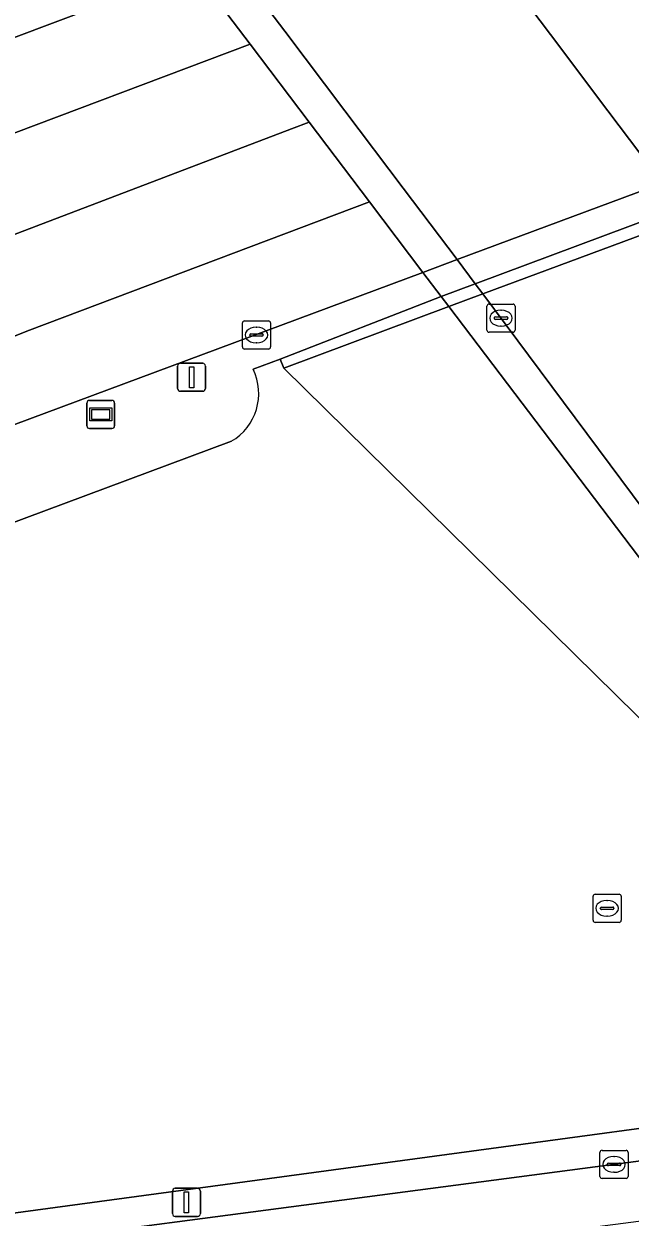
# Model space of a CAD drawing. Extents: x 160806 to 161707, y 383696 to 384148.
# Drawn here: x 160897.14 to 160918.71, y 383753.81 to 383796.23 of the extents above; entities that cross this region are included whole.
import ezdxf

# ---------------------------------------------------------------- set-up
doc = ezdxf.new("R2010")
doc.units = 0
for name, color, linetype in [('IMGEO_Fietspad_open', 7, 'Continuous'), ('IMGEO_Groenvoorziening', 7, 'Continuous'), ('IMGEO_Kolk', 7, 'Continuous'), ('IMGEO_Lichtmast', 7, 'Continuous'), ('IMGEO_Muur', 7, 'Continuous'), ('IMGEO_Rijbaan_lokaal_gesloten', 7, 'Continuous'), ('IMGEO_Rioolput', 7, 'Continuous'), ('IMGEO_Tunneldeel', 7, 'Continuous'), ('IMGEO_Voetpad_open', 7, 'Continuous'), ('IMGEO_Wegwijzer', 7, 'Continuous')]:
    doc.layers.add(name, color=color, linetype=linetype)

msp = doc.modelspace()

# ---------------------------------------------------------------- linework, layer by layer
at = {"layer": 'IMGEO_Fietspad_open'}
msp.add_lwpolyline([(160913.472, 383786.627), (160920.782, 383789.342), (160920.504, 383789.712), (160919.859, 383790.567), (160917.92, 383793.142), (160915.876, 383795.857), (160913.746, 383798.685), (160911.782, 383801.293), (160909.683, 383804.08), (160909.041, 383804.933), (160908.755, 383805.313), (160901.429, 383802.588), (160901.723, 383802.199), (160902.389, 383801.315), (160904.459, 383798.572), (160906.422, 383795.971), (160908.56, 383793.137), (160910.634, 383790.388), (160912.551, 383787.848), (160913.199, 383786.989)], close=True, dxfattribs=at)
msp.add_lwpolyline([(160926.307, 383756.75), (160894.194, 383752.541), (160893.833, 383752.495), (160894.094, 383750.419), (160894.884, 383750.529), (160931.609, 383755.303)], dxfattribs=at)
at = {"layer": 'IMGEO_Groenvoorziening'}
for points in [[(160912.261, 383786.177), (160906.384, 383783.994), (160929.276, 383761.487)], [(160928.325, 383765.013), (160912.261, 383786.177)], [(160929.276, 383761.487), (160906.384, 383783.994), (160906.258, 383784.307), (160905.298, 383783.959)], [(160904.522, 383781.389), (160883.086, 383773.406)], [(160849.79, 383741.85), (160852.854, 383742.604), (160856.578, 383743.467), (160861.199, 383745.212), (160865.9, 383746.727), (160872.188, 383748.46), (160878.528, 383750), (160885.997, 383751.478), (160892.307, 383752.284), (160892.98, 383752.388), (160893.833, 383752.495), (160894.194, 383752.541), (160894.066, 383753.592), (160895.526, 383753.783), (160925.691, 383757.859)]]:
    msp.add_lwpolyline(points, dxfattribs=at)
msp.add_arc((160903.52, 383783.094), 1.977, 300.4413, 25.9558, dxfattribs=at)
at = {"layer": 'IMGEO_Kolk'}
for p, q in [((160913.617, 383785.342), (160913.617, 383786.194)), ((160913.692, 383786.268), (160914.544, 383786.268)), ((160914.618, 383786.194), (160914.618, 383785.342)), ((160904.991, 383785.67), (160905.843, 383785.67)), ((160913.876, 383785.762), (160913.876, 383785.774)), ((160914.314, 383785.725), (160913.916, 383785.725)), ((160913.919, 383785.811), (160914.317, 383785.811)), ((160914.105, 383786.048), (160914.13, 383786.048)), ((160914.36, 383785.774), (160914.36, 383785.762)), ((160904.916, 383784.744), (160904.916, 383785.596)), ((160905.404, 383785.45), (160905.429, 383785.45)), ((160905.917, 383785.596), (160905.917, 383784.744)), ((160914.544, 383785.268), (160913.692, 383785.268)), ((160914.128, 383785.488), (160914.103, 383785.488)), ((160905.175, 383785.164), (160905.175, 383785.176)), ((160905.613, 383785.127), (160905.215, 383785.127)), ((160905.218, 383785.213), (160905.616, 383785.213)), ((160905.427, 383784.89), (160905.402, 383784.89)), ((160905.659, 383785.176), (160905.659, 383785.164)), ((160905.843, 383784.67), (160904.991, 383784.67)), ((160917.637, 383755.254), (160917.637, 383756.106)), ((160917.712, 383756.18), (160918.564, 383756.18)), ((160918.125, 383755.96), (160918.15, 383755.96)), ((160918.638, 383756.106), (160918.638, 383755.254)), ((160917.896, 383755.674), (160917.896, 383755.686)), ((160918.334, 383755.637), (160917.936, 383755.637)), ((160917.939, 383755.723), (160918.337, 383755.723)), ((160918.38, 383755.686), (160918.38, 383755.674)), ((160918.564, 383755.18), (160917.712, 383755.18)), ((160918.148, 383755.4), (160918.123, 383755.4))]:
    msp.add_line(p, q, dxfattribs=at)
for points in [[(160913.617, 383785.342), (160913.617, 383786.194)], [(160913.692, 383786.268), (160914.544, 383786.268)], [(160914.618, 383786.194), (160914.618, 383785.342)], [(160904.991, 383785.67), (160905.843, 383785.67)], [(160904.916, 383784.744), (160904.916, 383785.596)], [(160905.917, 383785.596), (160905.917, 383784.744)], [(160914.544, 383785.268), (160913.692, 383785.268)], [(160905.843, 383784.67), (160904.991, 383784.67)], [(160917.637, 383755.254), (160917.637, 383756.106)], [(160917.712, 383756.18), (160918.564, 383756.18)], [(160918.638, 383756.106), (160918.638, 383755.254)], [(160918.564, 383755.18), (160917.712, 383755.18)]]:
    msp.add_lwpolyline(points, dxfattribs=at)
for centre, radius, start, end in [((160913.694, 383786.192), 0.0765, 91.552, 178.448), ((160913.694, 383786.192), 0.0765, 91.552, 178.448), ((160914.542, 383786.192), 0.0765, 1.552, 88.448), ((160914.542, 383786.192), 0.0765, 1.552, 88.448), ((160904.993, 383785.594), 0.0765, 91.552, 178.448), ((160904.993, 383785.594), 0.0765, 91.552, 178.448), ((160905.841, 383785.594), 0.0765, 1.552, 88.448), ((160905.841, 383785.594), 0.0765, 1.552, 88.448), ((160913.916, 383785.771), 0.0403, 85.8775, 175.7526), ((160913.913, 383785.761), 0.0366, 178.938, 274.7102), ((160914.317, 383785.768), 0.043, 264.8664, 352.4533), ((160914.321, 383785.773), 0.0386, 1.7309, 96.639), ((160913.694, 383785.344), 0.0765, 181.552, 268.448), ((160913.694, 383785.344), 0.0765, 181.552, 268.448), ((160914.542, 383785.344), 0.0765, 271.552, 358.448), ((160914.542, 383785.344), 0.0765, 271.552, 358.448), ((160905.215, 383785.173), 0.0403, 85.8775, 175.7526), ((160905.212, 383785.163), 0.0366, 178.938, 274.7102), ((160905.616, 383785.17), 0.043, 264.8664, 352.4533), ((160905.62, 383785.175), 0.0386, 1.7309, 96.639), ((160904.993, 383784.746), 0.0765, 181.552, 268.448), ((160904.993, 383784.746), 0.0765, 181.552, 268.448), ((160905.841, 383784.746), 0.0765, 271.552, 358.448), ((160905.841, 383784.746), 0.0765, 271.552, 358.448), ((160917.714, 383756.104), 0.0765, 91.552, 178.448), ((160917.714, 383756.104), 0.0765, 91.552, 178.448), ((160918.562, 383756.104), 0.0765, 1.552, 88.448), ((160918.562, 383756.104), 0.0765, 1.552, 88.448), ((160917.936, 383755.683), 0.0403, 85.8775, 175.7526), ((160917.933, 383755.673), 0.0366, 178.938, 274.7102), ((160918.337, 383755.68), 0.043, 264.8664, 352.4533), ((160918.341, 383755.685), 0.0386, 1.7309, 96.639), ((160917.714, 383755.256), 0.0765, 181.552, 268.448), ((160917.714, 383755.256), 0.0765, 181.552, 268.448), ((160918.562, 383755.256), 0.0765, 271.552, 358.448), ((160918.562, 383755.256), 0.0765, 271.552, 358.448)]:
    msp.add_arc(centre, radius, start, end, dxfattribs=at)
for centre, major_axis, ratio, start_param, end_param in [((160914.104, 383785.768), (-0.387, 0.002), 0.722429, 4.712389, 7.853982), ((160914.129, 383785.768), (-0.39, 0.002), 0.717154, 1.570796, 4.712389), ((160905.403, 383785.17), (-0.387, 0.002), 0.722429, 4.712389, 7.853982), ((160905.428, 383785.17), (-0.39, 0.002), 0.717154, 1.570796, 4.712389), ((160918.124, 383755.68), (-0.387, 0.002), 0.722429, 4.712389, 7.853982), ((160918.149, 383755.68), (-0.39, 0.002), 0.717154, 1.570796, 4.712389)]:
    msp.add_ellipse(centre, major_axis=major_axis, ratio=ratio, start_param=start_param, end_param=end_param, dxfattribs=at)
at = {"layer": 'IMGEO_Lichtmast'}
for p, q in [((160902.612, 383783.266), (160902.612, 383784.066)), ((160902.612, 383784.066), (160902.612, 383783.266)), ((160902.712, 383784.166), (160903.502, 383784.166)), ((160903.502, 383784.166), (160902.712, 383784.166)), ((160903.602, 383784.066), (160903.602, 383783.266)), ((160903.602, 383783.266), (160903.602, 383784.066)), ((160903.502, 383783.166), (160902.712, 383783.166)), ((160902.712, 383783.166), (160903.502, 383783.166)), ((160902.429, 383753.931), (160902.429, 383754.731)), ((160902.429, 383754.731), (160902.429, 383753.931)), ((160902.529, 383754.831), (160903.319, 383754.831)), ((160903.319, 383754.831), (160902.529, 383754.831)), ((160903.419, 383754.731), (160903.419, 383753.931)), ((160903.419, 383753.931), (160903.419, 383754.731)), ((160903.319, 383753.831), (160902.529, 383753.831)), ((160902.529, 383753.831), (160903.319, 383753.831))]:
    msp.add_line(p, q, dxfattribs=at)
for points in [[(160903.032, 383784.041), (160903.182, 383784.041), (160903.182, 383783.291), (160903.032, 383783.291), (160903.032, 383784.041)], [(160902.849, 383754.706), (160902.999, 383754.706), (160902.999, 383753.956), (160902.849, 383753.956), (160902.849, 383754.706)]]:
    msp.add_lwpolyline(points, dxfattribs=at)
for centre, start, end in [((160902.712, 383784.066), 90, 180), ((160902.712, 383784.066), 90, 180), ((160903.502, 383784.066), 0, 90), ((160903.502, 383784.066), 360, 90), ((160902.712, 383783.266), 180, 270), ((160902.712, 383783.266), 180, 270), ((160903.502, 383783.266), 270, 0), ((160903.502, 383783.266), 270, 0), ((160902.529, 383754.731), 90, 180), ((160902.529, 383754.731), 90, 180), ((160903.319, 383754.731), 0, 90), ((160903.319, 383754.731), 360, 90), ((160902.529, 383753.931), 180, 270), ((160902.529, 383753.931), 180, 270), ((160903.319, 383753.931), 270, 0), ((160903.319, 383753.931), 270, 0)]:
    msp.add_arc(centre, 0.1, start, end, dxfattribs=at)
at = {"layer": 'IMGEO_Muur'}
for points in [[(160920.782, 383789.342), (160923.655, 383790.409), (160923.377, 383790.783), (160920.504, 383789.712), (160913.199, 383786.989), (160911.988, 383786.538), (160912.261, 383786.177), (160913.472, 383786.627)], [(160912.261, 383786.177), (160911.988, 383786.538), (160906.258, 383784.307), (160906.384, 383783.994)]]:
    msp.add_lwpolyline(points, close=True, dxfattribs=at)
at = {"layer": 'IMGEO_Rijbaan_lokaal_gesloten'}
for points in [[(160918.784, 383796.957), (160916.701, 383799.758), (160914.718, 383802.425), (160912.65, 383805.205), (160909.683, 383804.08), (160902.389, 383801.315), (160901.15, 383800.846), (160903.193, 383798.148), (160905.196, 383795.504), (160907.295, 383792.732), (160909.438, 383789.903), (160911.337, 383787.396), (160912.551, 383787.848), (160919.859, 383790.567), (160922.74, 383791.639), (160920.882, 383794.138)], [(160905.196, 383795.504), (160903.193, 383798.148), (160891.827, 383793.89), (160885.144, 383790.879), (160878.297, 383786.965), (160872.435, 383782.811), (160865.844, 383777.651), (160860.039, 383772.672), (160856.334, 383769.156), (160848.479, 383761.013), (160852.921, 383765.174), (160857.507, 383769.056), (160862.242, 383772.839), (160868.695, 383777.624), (160873.735, 383781.049), (160879.754, 383784.687), (160884.189, 383787.078), (160889.77, 383789.593), (160895.303, 383791.784)], [(160922.492, 383787.071), (160920.782, 383789.342), (160913.472, 383786.627), (160926.2, 383769.556), (160929.425, 383765.273), (160936.499, 383768.375), (160933.47, 383772.374)]]:
    msp.add_lwpolyline(points, close=True, dxfattribs=at)
for points in [[(160859.118, 383774.093), (160848.479, 383761.013), (160856.334, 383769.156), (160860.039, 383772.672), (160865.844, 383777.651), (160872.435, 383782.811), (160878.297, 383786.965), (160885.144, 383790.879), (160891.827, 383793.89), (160903.193, 383798.148)], [(160865.774, 383771.328), (160872.216, 383776.024), (160876.959, 383779.154), (160880.308, 383781.174), (160884.695, 383783.538), (160887.254, 383784.79), (160895.414, 383788.215), (160906.663, 383792.502), (160907.295, 383792.732), (160905.196, 383795.504), (160895.303, 383791.784), (160889.77, 383789.593), (160884.189, 383787.078), (160879.754, 383784.687), (160873.735, 383781.049), (160868.695, 383777.624), (160862.242, 383772.839)], [(160866.118, 383767.518), (160869.868, 383770.416), (160874.713, 383773.649), (160879.689, 383776.87), (160883.039, 383778.813), (160886.563, 383780.654), (160890.111, 383782.369), (160893.643, 383783.879), (160897.34, 383785.342), (160909.438, 383789.903), (160907.295, 383792.732), (160906.663, 383792.502), (160895.414, 383788.215), (160887.254, 383784.79), (160884.695, 383783.538), (160880.308, 383781.174), (160876.959, 383779.154), (160872.216, 383776.024), (160865.774, 383771.328)], [(160911.337, 383787.396), (160909.438, 383789.903), (160897.34, 383785.342), (160893.643, 383783.879), (160890.111, 383782.369), (160886.563, 383780.654), (160883.039, 383778.813), (160879.689, 383776.87), (160874.713, 383773.649), (160869.868, 383770.416), (160866.118, 383767.518)], [(160882.248, 383776.572), (160911.337, 383787.396)]]:
    msp.add_lwpolyline(points, dxfattribs=at)
at = {"layer": 'IMGEO_Rioolput'}
for p, q in [((160917.466, 383765.286), (160918.318, 383765.286)), ((160917.391, 383764.36), (160917.391, 383765.212)), ((160917.879, 383765.066), (160917.904, 383765.066)), ((160918.392, 383765.212), (160918.392, 383764.36)), ((160917.65, 383764.78), (160917.65, 383764.792)), ((160918.088, 383764.743), (160917.69, 383764.743)), ((160917.693, 383764.829), (160918.091, 383764.829)), ((160917.902, 383764.506), (160917.877, 383764.506)), ((160918.134, 383764.792), (160918.134, 383764.78)), ((160918.318, 383764.286), (160917.466, 383764.286))]:
    msp.add_line(p, q, dxfattribs=at)
for points in [[(160917.466, 383765.286), (160918.318, 383765.286)], [(160917.391, 383764.36), (160917.391, 383765.212)], [(160918.392, 383765.212), (160918.392, 383764.36)], [(160918.318, 383764.286), (160917.466, 383764.286)]]:
    msp.add_lwpolyline(points, dxfattribs=at)
for centre, radius, start, end in [((160917.468, 383765.21), 0.0765, 91.552, 178.448), ((160917.468, 383765.21), 0.0765, 91.552, 178.448), ((160918.316, 383765.21), 0.0765, 1.552, 88.448), ((160918.316, 383765.21), 0.0765, 1.552, 88.448), ((160917.69, 383764.789), 0.0403, 85.8775, 175.7526), ((160917.687, 383764.779), 0.0366, 178.938, 274.7102), ((160918.091, 383764.786), 0.043, 264.8664, 352.4533), ((160918.095, 383764.791), 0.0386, 1.7309, 96.639), ((160917.468, 383764.362), 0.0765, 181.552, 268.448), ((160917.468, 383764.362), 0.0765, 181.552, 268.448), ((160918.316, 383764.362), 0.0765, 271.552, 358.448), ((160918.316, 383764.362), 0.0765, 271.552, 358.448)]:
    msp.add_arc(centre, radius, start, end, dxfattribs=at)
for centre, major_axis, ratio, start_param, end_param in [((160917.878, 383764.786), (-0.387, 0.002), 0.722429, 4.712389, 7.853982), ((160917.903, 383764.786), (-0.39, 0.002), 0.717154, 1.570796, 4.712389)]:
    msp.add_ellipse(centre, major_axis=major_axis, ratio=ratio, start_param=start_param, end_param=end_param, dxfattribs=at)
at = {"layer": 'IMGEO_Tunneldeel'}
msp.add_lwpolyline([(160912.65, 383805.205), (160912.023, 383806.047), (160911.742, 383806.425), (160908.755, 383805.313), (160901.429, 383802.588), (160900.182, 383802.124), (160900.478, 383801.734), (160901.15, 383800.846), (160911.337, 383787.396), (160911.988, 383786.538), (160912.261, 383786.177), (160913.472, 383786.627), (160920.782, 383789.342), (160923.655, 383790.409), (160923.377, 383790.783), (160922.74, 383791.639)], close=True, dxfattribs=at)
at = {"layer": 'IMGEO_Voetpad_open'}
for points in [[(160920.782, 383789.342), (160923.655, 383790.409), (160923.377, 383790.783), (160922.74, 383791.639), (160912.65, 383805.205), (160912.023, 383806.047), (160911.742, 383806.425), (160908.755, 383805.313), (160909.041, 383804.933), (160909.683, 383804.08), (160911.782, 383801.293), (160913.746, 383798.685), (160915.876, 383795.857), (160917.92, 383793.142), (160919.859, 383790.567), (160920.504, 383789.712)], [(160912.261, 383786.177), (160913.472, 383786.627), (160913.199, 383786.989), (160912.551, 383787.848), (160910.634, 383790.388), (160908.56, 383793.137), (160906.422, 383795.971), (160904.459, 383798.572), (160902.389, 383801.315), (160901.723, 383802.199), (160901.429, 383802.588), (160900.182, 383802.124), (160900.478, 383801.734), (160901.15, 383800.846), (160911.337, 383787.396), (160911.988, 383786.538)], [(160920.504, 383789.712), (160923.377, 383790.783), (160922.74, 383791.639), (160919.859, 383790.567), (160912.551, 383787.848), (160911.337, 383787.396), (160911.988, 383786.538), (160913.199, 383786.989)]]:
    msp.add_lwpolyline(points, close=True, dxfattribs=at)
for points in [[(160905.298, 383783.959), (160906.258, 383784.307), (160911.988, 383786.538), (160911.337, 383787.396), (160882.248, 383776.572)], [(160929.425, 383765.273), (160926.2, 383769.556), (160913.472, 383786.627), (160912.261, 383786.177), (160928.325, 383765.013)], [(160883.086, 383773.406), (160904.522, 383781.389)], [(160925.691, 383757.859), (160895.526, 383753.783), (160894.066, 383753.592), (160894.194, 383752.541), (160926.307, 383756.75)]]:
    msp.add_lwpolyline(points, dxfattribs=at)
msp.add_arc((160903.52, 383783.094), 1.977, 300.4413, 25.9558, dxfattribs=at)
at = {"layer": 'IMGEO_Wegwijzer'}
for p, q in [((160899.381, 383781.944), (160899.381, 383782.744)), ((160899.381, 383782.744), (160899.381, 383781.944)), ((160899.481, 383782.844), (160900.271, 383782.844)), ((160900.271, 383782.844), (160899.481, 383782.844)), ((160900.371, 383782.744), (160900.371, 383781.944)), ((160900.371, 383781.944), (160900.371, 383782.744)), ((160900.271, 383781.844), (160899.481, 383781.844)), ((160899.481, 383781.844), (160900.271, 383781.844))]:
    msp.add_line(p, q, dxfattribs=at)
for points in [[(160899.482, 383782.576), (160900.27, 383782.576), (160900.27, 383782.112), (160899.482, 383782.112), (160899.482, 383782.576)], [(160899.547, 383782.511), (160899.547, 383782.177), (160900.205, 383782.177), (160900.205, 383782.511), (160899.547, 383782.511)]]:
    msp.add_lwpolyline(points, dxfattribs=at)
for centre, start, end in [((160899.481, 383782.744), 90, 180), ((160899.481, 383782.744), 90, 180), ((160900.271, 383782.744), 0, 90), ((160900.271, 383782.744), 360, 90), ((160899.481, 383781.944), 180, 270), ((160899.481, 383781.944), 180, 270), ((160900.271, 383781.944), 270, 0), ((160900.271, 383781.944), 270, 0)]:
    msp.add_arc(centre, 0.1, start, end, dxfattribs=at)

doc.saveas('drawing.dxf')
